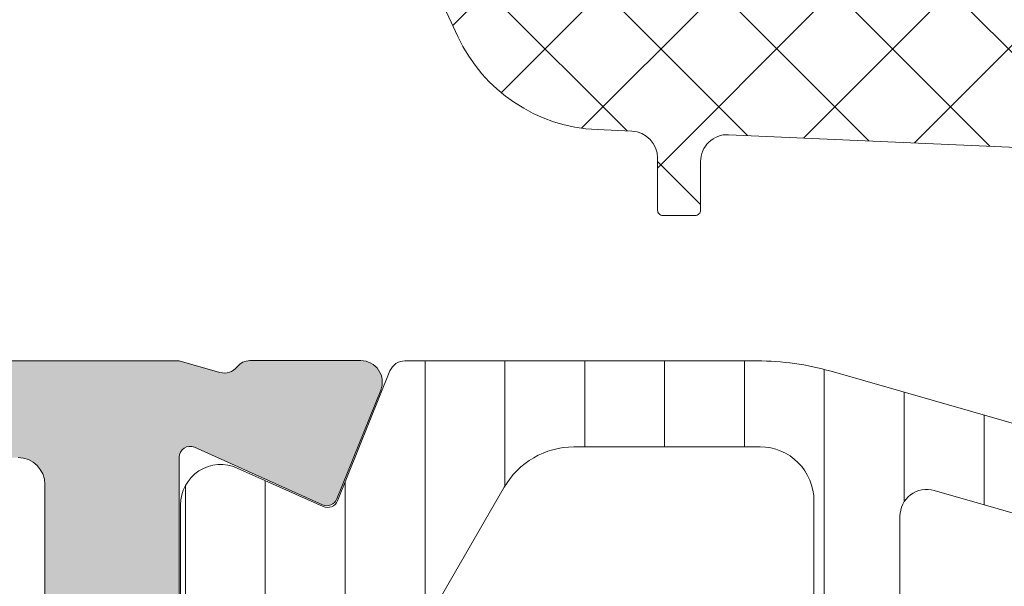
# Model space of a CAD drawing. Header units: millimetres. Extents: x 144573 to 336993, y 74252 to 247042.
# Tile 737 of 1056: x 224733 to 224752, y 185816 to 185826. Entities that reach past the tile are written whole.
import ezdxf

# ---------------------------------------------------------------- set-up
doc = ezdxf.new("R2010")
doc.units = ezdxf.units.MM
doc.layers.add('FASÁDA DETAILNÍ', color=255, linetype='Continuous', lineweight=0)
doc.layers.add('NOVA', color=255, linetype='Continuous', lineweight=0)
pattern_1 = [(135, (0, 0), (-1.077630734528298, -1.077630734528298), []), (225, (0, 0), (1.077630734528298, -1.077630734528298), [])]

# ---------------------------------------------------------------- blocks, each defined once
blk = doc.blocks.new('A$C69D17D4D')
at = {"layer": 'FASÁDA DETAILNÍ'}
h = blk.add_hatch(color=256, dxfattribs=at)
edge = h.paths.add_edge_path(flags=16)
edge.add_ellipse((1561.518074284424, 12439.21063723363), major_axis=(-0.4999740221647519, 0), ratio=1, start_angle=-90.00297707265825, end_angle=0.00297707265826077)
edge.add_line((1561.01810026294, 12439.21061125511), (1561.01810026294, 12421.21061125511))
edge.add_ellipse((1561.518074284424, 12421.2105852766), major_axis=(-0.4999740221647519, 0), ratio=1, start_angle=-0.002977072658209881, end_angle=90.00297707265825)
edge.add_line((1561.51810026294, 12420.71061125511), (1574.01810026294, 12420.71061125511))
edge.add_ellipse((1574.018078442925, 12421.21063307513), major_axis=(-0.500021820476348, 0), ratio=1, start_angle=90.00250027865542, end_angle=179.9974997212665)
edge.add_line((1574.51810026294, 12421.21061125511), (1574.51810026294, 12433.81366225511))
edge.add_ellipse((1576.018099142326, 12433.81366337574), major_axis=(-1.499998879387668, 0), ratio=1, start_angle=-90.00004280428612, end_angle=4.2804259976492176e-05, ccw=False)
edge.add_line((1576.01810026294, 12435.31366225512), (1589.01808826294, 12435.31366225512))
edge.add_ellipse((1589.018088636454, 12435.81366188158), major_axis=(-0.4999996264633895, 0), ratio=1, start_angle=89.99995719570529, end_angle=180.0000428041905)
edge.add_line((1589.518088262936, 12435.81366225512), (1589.518088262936, 12439.21061125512))
edge.add_ellipse((1589.018088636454, 12439.21061162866), major_axis=(-0.49999962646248, 0), ratio=1, start_angle=179.9999571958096, end_angle=270.0000428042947)
edge.add_line((1589.018088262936, 12439.71061125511), (1561.518100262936, 12439.71061125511))
edge = h.paths.add_edge_path()
edge.add_line((1560.318088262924, 12468.51060625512), (1563.318088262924, 12468.51060625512))
edge.add_line((1563.318088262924, 12468.51060625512), (1563.318088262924, 12466.51060625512))
edge.add_arc((1562.81811424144, 12466.5105802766), 0.4999740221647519, -90.00297707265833, 0.0029770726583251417, ccw=False)
edge.add_line((1562.818088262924, 12466.01060625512), (1562.318088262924, 12466.01060625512))
edge.add_line((1562.318088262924, 12466.01060625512), (1562.318088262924, 12467.01060625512))
edge.add_line((1562.318088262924, 12467.01060625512), (1561.318088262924, 12467.01060625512))
edge.add_arc((1561.318152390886, 12466.01054212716), 1.000064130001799, 90.0036740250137, 179.9963259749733)
edge.add_line((1560.318088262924, 12466.01060625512), (1560.318088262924, 12462.01060625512))
edge.add_arc((1561.318118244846, 12462.01063623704), 1.000029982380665, 180.0017177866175, 269.9982822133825)
edge.add_line((1561.318088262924, 12461.01060625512), (1562.318088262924, 12461.01060625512))
edge.add_line((1562.318088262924, 12461.01060625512), (1562.318088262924, 12462.01060625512))
edge.add_line((1562.318088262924, 12462.01060625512), (1562.818088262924, 12462.01060625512))
edge.add_arc((1562.818082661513, 12461.51060065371), 0.5000056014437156, 0.0006418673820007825, 89.9993581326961, ccw=False)
edge.add_line((1563.318088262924, 12461.51060625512), (1563.318088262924, 12458.71060325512))
edge.add_arc((1562.818088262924, 12458.71060325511), 0.5, -180, 0, ccw=False)
edge.add_line((1562.318088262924, 12458.71060325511), (1562.318088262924, 12459.01060625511))
edge.add_arc((1561.818077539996, 12459.01059553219), 0.5000107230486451, 0.001228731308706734, 89.99877126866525)
edge.add_line((1561.818088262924, 12459.51060625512), (1561.318088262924, 12459.51060625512))
edge.add_arc((1561.318156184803, 12459.01053833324), 0.5000679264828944, 90.00778221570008, 179.9922177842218)
edge.add_line((1560.818088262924, 12459.01060625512), (1560.818088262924, 12447.71061125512))
edge.add_arc((1561.318110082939, 12447.71063307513), 0.5000218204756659, 180.0025002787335, 269.9974997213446)
edge.add_line((1561.318088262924, 12447.21061125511), (1561.818088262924, 12447.21061125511))
edge.add_arc((1561.818150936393, 12447.71054858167), 0.4999373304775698, 269.9928172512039, 360.007182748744)
edge.add_line((1562.318088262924, 12447.71061125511), (1562.318088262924, 12448.01061425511))
edge.add_arc((1562.81815106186, 12448.01055145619), 0.500062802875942, 90.0071953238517, 179.9928046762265, ccw=False)
edge.add_line((1562.818088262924, 12448.51061425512), (1567.318088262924, 12448.51061425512))
edge.add_arc((1567.318082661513, 12448.01060865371), 0.5000056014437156, 0.0006418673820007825, 89.9993581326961, ccw=False)
edge.add_line((1567.818088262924, 12448.01061425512), (1567.818088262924, 12447.21061125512))
edge.add_arc((1567.31811424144, 12447.2105852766), 0.4999740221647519, -90.00297707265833, 0.0029770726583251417, ccw=False)
edge.add_line((1567.318088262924, 12446.71061125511), (1565.318088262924, 12446.71061125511))
edge.add_arc((1565.318156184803, 12446.21054333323), 0.5000679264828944, 90.00778221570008, 179.9922177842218)
edge.add_line((1564.818088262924, 12446.21061125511), (1564.818088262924, 12445.71061125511))
edge.add_arc((1564.318150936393, 12445.71054858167), 0.499937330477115, -90.0071827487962, 0.007182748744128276, ccw=False)
edge.add_line((1564.318088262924, 12445.21061125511), (1561.318088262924, 12445.21061125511))
edge.add_arc((1561.318143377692, 12444.71055614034), 0.5000551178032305, 90.00631499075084, 179.993685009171)
edge.add_line((1560.818088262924, 12444.71061125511), (1560.818088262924, 12443.01061425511))
edge.add_arc((1562.318056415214, 12443.01058240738), 1.499968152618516, 179.9987834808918, 270.0012165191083)
edge.add_line((1562.318088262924, 12441.51061425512), (1588.318088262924, 12441.51061425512))
edge.add_arc((1588.318109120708, 12442.01059339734), 0.4999791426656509, 269.9976097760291, 360.002390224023)
edge.add_line((1588.818088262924, 12442.01061425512), (1588.818088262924, 12446.21061125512))
edge.add_arc((1588.318082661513, 12446.2106056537), 0.5000056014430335, 0.000641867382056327, 89.99935813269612)
edge.add_line((1588.318088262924, 12446.71061125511), (1586.318088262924, 12446.71061125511))
edge.add_arc((1586.318110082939, 12447.21063307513), 0.500021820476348, 180.0025002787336, 269.9974997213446, ccw=False)
edge.add_line((1585.818088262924, 12447.21061125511), (1585.818088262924, 12448.01061425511))
edge.add_arc((1586.31814081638, 12448.01056170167), 0.5000525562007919, 90.006021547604, 179.9939784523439, ccw=False)
edge.add_line((1586.318088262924, 12448.51061425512), (1591.318089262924, 12448.51061425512))
edge.add_line((1591.318089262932, 12448.51061425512), (1592.075978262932, 12448.29329325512))
edge.add_arc((1592.158669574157, 12448.58167166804), 0.2999999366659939, 253.9999757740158, 322.0951853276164)
edge.add_arc((1592.632089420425, 12448.21306111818), 0.3000001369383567, 90.0000300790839, 142.0952819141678, ccw=False)
edge.add_line((1592.632089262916, 12448.5130612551), (1594.696236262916, 12448.5130592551))
edge.add_arc((1594.696236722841, 12448.11305986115), 0.3999993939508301, -21.973769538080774, 90.00006587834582, ccw=False)
edge.add_line((1595.067178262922, 12447.96338725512), (1594.250817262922, 12445.94015825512))
edge.add_arc((1594.065347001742, 12446.01499487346), 0.1999993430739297, 245.85890762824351, 338.0260921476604, ccw=False)
edge.add_line((1593.983550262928, 12445.8324872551), (1591.599865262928, 12446.9008072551))
edge.add_arc((1591.518068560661, 12446.71829914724), 0.1999997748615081, 65.8589745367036, 180.819900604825)
edge.add_line((1591.318089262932, 12446.7154372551), (1591.318088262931, 12435.4113572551))
edge.add_arc((1591.50950276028, 12435.40292553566), 0.1916001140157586, 177.4777781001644, 271.0444500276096)
edge.add_line((1591.512995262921, 12435.21135725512), (1591.933579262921, 12435.21135725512))
edge.add_line((1591.933579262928, 12435.21135725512), (1594.399191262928, 12436.64309225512))
edge.add_arc((1594.550002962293, 12436.38375526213), 0.2999997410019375, 15.999971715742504, 120.1791961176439, ccw=False)
edge.add_line((1594.838381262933, 12436.4664462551), (1595.266252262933, 12434.9742852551))
edge.add_line((1595.266252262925, 12434.9742852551), (1595.764664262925, 12434.1110102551))
edge.add_arc((1595.418254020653, 12433.91101030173), 0.4000000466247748, -89.99996529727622, 29.99998843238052, ccw=False)
edge.add_line((1595.418254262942, 12433.51101025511), (1591.310323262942, 12433.51135725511))
edge.add_line((1591.310323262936, 12433.51135725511), (1576.818266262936, 12433.51366225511))
edge.add_arc((1576.818088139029, 12433.01366241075), 0.4999998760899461, 89.97958849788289, 180.0000178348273)
edge.add_line((1576.318088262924, 12433.01366225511), (1576.318088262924, 12427.61062025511))
edge.add_arc((1576.818087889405, 12427.61061988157), 0.49999962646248, 179.9999571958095, 270.0000428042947)
edge.add_line((1576.818088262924, 12427.11062025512), (1579.318088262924, 12427.11062025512))
edge.add_arc((1579.318088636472, 12426.61062062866), 0.4999996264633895, -4.280419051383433e-05, 90.00004280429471, ccw=False)
edge.add_line((1579.818088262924, 12426.61062025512), (1579.818088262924, 12425.31061725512))
edge.add_arc((1579.318109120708, 12425.31059639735), 0.4999791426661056, -90.0023902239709, 0.0023902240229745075, ccw=False)
edge.add_line((1579.318088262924, 12424.81061725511), (1578.818088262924, 12424.81061725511))
edge.add_line((1578.818088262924, 12424.81061725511), (1578.818088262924, 12425.81061725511))
edge.add_line((1578.818088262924, 12425.81061725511), (1577.318088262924, 12425.81061725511))
edge.add_arc((1577.318119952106, 12424.81058556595), 1.000031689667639, 90.00181559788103, 179.9981844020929)
edge.add_line((1576.318088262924, 12424.81061725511), (1576.318088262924, 12420.81061725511))
edge.add_arc((1577.318157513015, 12420.8106865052), 1.00006925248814, 180.0039674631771, 269.9960325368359)
edge.add_line((1577.318088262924, 12419.81061725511), (1578.818088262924, 12419.81061725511))
edge.add_line((1578.818088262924, 12419.81061725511), (1578.818088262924, 12420.81061725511))
edge.add_line((1578.818088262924, 12420.81061725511), (1579.318088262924, 12420.81061725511))
edge.add_arc((1579.31811424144, 12420.31064323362), 0.4999740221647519, -0.0029770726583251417, 90.00297707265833, ccw=False)
edge.add_line((1579.818088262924, 12420.31061725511), (1579.818088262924, 12419.0106142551))
edge.add_arc((1579.318082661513, 12419.01061985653), 0.5000056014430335, 270.0006418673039, 359.99935813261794, ccw=False)
edge.add_line((1579.318088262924, 12418.51061425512), (1560.318088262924, 12418.51061425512))
edge.add_arc((1560.318058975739, 12420.01058496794), 1.49997071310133, 179.9988812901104, 270.0011187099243, ccw=False)
edge.add_line((1558.818088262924, 12420.01061425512), (1558.818088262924, 12467.01060625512))
edge.add_arc((1560.318148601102, 12467.01054591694), 1.500060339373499, 90.00230465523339, 179.997695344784, ccw=False)
h = blk.add_hatch(dxfattribs=at)
h.set_pattern_fill('ANSI37', color=256, scale=0.48, angle=90, style=0)
h.set_pattern_definition(pattern_1)
edge = h.paths.add_edge_path(flags=16)
edge.add_line((1622.219337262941, 12464.1748802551), (1622.119593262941, 12465.5677342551))
edge.add_arc((1622.718060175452, 12465.61059174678), 0.5999995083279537, 89.99999164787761, 184.0960805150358, ccw=False)
edge.add_arc((1622.718060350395, 12465.61059174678), 0.5999995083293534, -4.096080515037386, 90.00000835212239, ccw=False)
edge.add_line((1623.316527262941, 12465.56773425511), (1623.216783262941, 12464.17488025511))
edge.add_arc((1622.718060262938, 12464.21059473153), 0.5000001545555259, 184.096064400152, 355.90393559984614, ccw=False)
edge = h.paths.add_edge_path(flags=16)
edge.add_arc((1624.318056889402, 12461.01058662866), 0.49999962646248, 89.99995719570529, 180.0000428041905, ccw=False)
edge.add_line((1624.318057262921, 12461.51058625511), (1627.911742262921, 12461.51058625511))
edge.add_arc((1627.911742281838, 12461.01058592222), 0.5000003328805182, -23.218026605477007, 90.00000216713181, ccw=False)
edge.add_line((1628.371248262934, 12460.81347025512), (1625.655370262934, 12454.48236825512))
edge.add_arc((1625.195864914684, 12454.67948417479), 0.4999998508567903, 267.49988936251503, 336.78191820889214, ccw=False)
edge.add_line((1625.174054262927, 12454.1799602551), (1624.296247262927, 12454.21828625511))
edge.add_arc((1624.318056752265, 12454.71780986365), 0.4999994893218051, 179.9999551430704, 267.50002088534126, ccw=False)
edge.add_line((1623.818057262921, 12454.71781025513), (1623.818057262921, 12461.01058625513))
edge = h.paths.add_edge_path(flags=16)
edge.add_line((1598.764138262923, 12455.60242425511), (1594.615468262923, 12464.49927725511))
edge.add_arc((1595.068622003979, 12464.71058639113), 0.4999998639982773, 89.9999703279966, 205.0000079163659, ccw=False)
edge.add_line((1595.068622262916, 12465.21058625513), (1604.418057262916, 12465.21058625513))
edge.add_arc((1604.418057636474, 12464.71058662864), 0.4999996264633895, -4.280419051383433e-05, 90.00004280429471, ccw=False)
edge.add_line((1604.918057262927, 12464.71058625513), (1604.918057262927, 12455.58666325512))
edge.add_arc((1604.418057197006, 12455.58666342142), 0.5000000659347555, 267.4999727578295, 359.9999809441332, ccw=False)
edge.add_line((1604.396247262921, 12455.08713925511), (1599.195483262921, 12455.3142092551))
edge.add_arc((1599.217292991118, 12455.81373466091), 0.5000012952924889, 205.0000919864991, 267.5000025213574, ccw=False)
edge = h.paths.add_edge_path(flags=16)
edge.add_arc((1607.618056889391, 12464.71058662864), 0.49999962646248, 89.99995719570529, 180.0000428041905, ccw=False)
edge.add_line((1607.618057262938, 12465.21058625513), (1614.818057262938, 12465.21058625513))
edge.add_arc((1614.818057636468, 12464.71058662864), 0.4999996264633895, -4.280419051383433e-05, 90.00004280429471, ccw=False)
edge.add_line((1615.318057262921, 12464.71058625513), (1615.318057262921, 12463.51058625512))
edge.add_arc((1617.318055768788, 12463.51058476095), 1.999998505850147, 179.9999571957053, 270.0000428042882)
edge.add_line((1617.318057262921, 12461.51058625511), (1621.118057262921, 12461.51058625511))
edge.add_arc((1621.118057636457, 12461.01058662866), 0.4999996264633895, -4.280419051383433e-05, 90.00004280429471, ccw=False)
edge.add_line((1621.618057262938, 12461.01058625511), (1621.618057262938, 12454.85752525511))
edge.add_arc((1621.118057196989, 12454.85752542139), 0.5000000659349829, 267.4999727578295, 359.9999809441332, ccw=False)
edge.add_line((1621.096247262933, 12454.35800125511), (1615.596247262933, 12454.59813625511))
edge.add_arc((1615.618056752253, 12455.09765986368), 0.499999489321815, 179.9999551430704, 267.5000208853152, ccw=False)
edge.add_line((1615.118057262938, 12455.09766025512), (1615.118057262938, 12460.41058625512))
edge.add_arc((1614.018057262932, 12460.41058625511), 1.099999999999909, 0, 180)
edge.add_line((1612.918057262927, 12460.41058625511), (1612.918057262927, 12455.23737525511))
edge.add_arc((1612.418057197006, 12455.23737542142), 0.500000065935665, 267.49997275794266, 359.9999809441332, ccw=False)
edge.add_line((1612.396247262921, 12454.73785125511), (1607.596247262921, 12454.94742425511))
edge.add_arc((1607.618056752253, 12455.44694786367), 0.4999994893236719, 179.9999551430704, 267.5000208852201, ccw=False)
edge.add_line((1607.118057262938, 12455.44694825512), (1607.118057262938, 12464.71058625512))
edge = h.paths.add_edge_path()
edge.add_line((1592.405004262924, 12463.32412925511), (1596.502853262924, 12454.53626325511))
edge.add_ellipse((1599.221778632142, 12455.80412074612), major_axis=(-3.000002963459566, 0), ratio=1, start_angle=25.00003062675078, end_angle=87.49994116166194)
edge.add_line((1599.090917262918, 12452.80697325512), (1599.739867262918, 12452.77863925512))
edge.add_ellipse((1599.7180577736, 12452.27911564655), major_axis=(-0.4999994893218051, 0), ratio=1, start_angle=179.9999551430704, end_angle=267.50002088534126, ccw=False)
edge.add_line((1600.218057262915, 12452.27911525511), (1600.218057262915, 12451.31058625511))
edge.add_ellipse((1600.318057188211, 12451.31058618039), major_axis=(-0.09999992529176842, 0), ratio=1, start_angle=-4.28043988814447e-05, end_angle=90.00004280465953)
edge.add_line((1600.318057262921, 12451.21058625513), (1600.918057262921, 12451.21058625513))
edge.add_ellipse((1600.918057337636, 12451.31058618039), major_axis=(-0.09999992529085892, 0), ratio=1, start_angle=89.99995719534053, end_angle=180.000042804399)
edge.add_line((1601.018057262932, 12451.3105862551), (1601.018057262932, 12452.2136242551))
edge.add_ellipse((1601.518057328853, 12452.21362408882), major_axis=(-0.500000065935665, 0), ratio=1, start_angle=267.49997275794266, end_angle=359.99998094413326, ccw=False)
edge.add_line((1601.539867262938, 12452.7131482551), (1610.440161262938, 12452.3193102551))
edge.add_ellipse((1610.418057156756, 12451.81979897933), major_axis=(-0.5000001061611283, 0), ratio=1, start_angle=179.9999170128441, end_angle=267.46623077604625, ccw=False)
edge.add_line((1610.918057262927, 12451.81979825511), (1610.918057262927, 12451.21058625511))
edge.add_ellipse((1611.018057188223, 12451.21058618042), major_axis=(-0.09999992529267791, 0), ratio=1, start_angle=-4.28043988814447e-05, end_angle=90.00004280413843)
edge.add_line((1611.018057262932, 12451.11058625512), (1611.618057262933, 12451.11058625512))
edge.add_ellipse((1611.618057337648, 12451.21058618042), major_axis=(-0.09999992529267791, 0), ratio=1, start_angle=89.99995719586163, end_angle=180.000042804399)
edge.add_line((1611.718057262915, 12451.21058625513), (1611.718057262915, 12451.74014825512))
edge.add_ellipse((1612.218057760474, 12451.74014856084), major_axis=(-0.500000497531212, 0), ratio=1, start_angle=-92.53369799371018, end_angle=3.503449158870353e-05, ccw=False)
edge.add_line((1612.240161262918, 12452.23966025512), (1623.780386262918, 12451.72900425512))
edge.add_ellipse((1623.758576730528, 12451.22947965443), major_axis=(-0.5000004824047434, 0), ratio=1, start_angle=176.7829426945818, end_angle=267.50002091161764, ccw=False)
edge.add_line((1624.25778926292, 12451.20142025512), (1623.96922626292, 12446.06767725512))
edge.add_ellipse((1623.558808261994, 12446.18323267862), major_axis=(-0.4263754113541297, 0), ratio=1, start_angle=20.75897237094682, end_angle=164.275145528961, ccw=False)
edge.add_line((1623.160113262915, 12446.03210925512), (1623.161353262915, 12446.26471225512))
edge.add_line((1623.161353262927, 12446.26471225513), (1623.459491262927, 12448.14729125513))
edge.add_line((1623.45949126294, 12448.14729125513), (1623.05906526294, 12450.99657625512))
edge.add_ellipse((1622.761984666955, 12450.95482565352), major_axis=(-0.2999999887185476, 0), ratio=1, start_angle=187.9997440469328, end_angle=304.5977463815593)
edge.add_ellipse((1624.295098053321, 12448.73225456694), major_axis=(-3.000047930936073, 0), ratio=1, start_angle=-55.40235871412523, end_angle=18.00842458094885)
edge.add_line((1621.442019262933, 12447.8047692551), (1622.075595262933, 12445.5498782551))
edge.add_ellipse((1622.850807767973, 12445.7108077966), major_axis=(-0.7917403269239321, 0), ratio=1, start_angle=11.72768979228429, end_angle=83.20165374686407)
edge.add_line((1622.757085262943, 12444.92463425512), (1623.815295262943, 12444.92341325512))
edge.add_ellipse((1623.686171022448, 12446.10249948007), major_axis=(-1.186135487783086, 0), ratio=1, start_angle=96.24967815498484, end_angle=161.3444235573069)
edge.add_line((1624.809985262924, 12445.72308025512), (1625.904318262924, 12448.96442025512))
edge.add_line((1625.904318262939, 12448.96442025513), (1628.794096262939, 12457.01421525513))
edge.add_line((1628.794096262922, 12457.01421525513), (1633.126905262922, 12466.91209225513))
edge.add_ellipse((1632.667896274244, 12467.11036232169), major_axis=(-0.5000002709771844, 0), ratio=1, start_angle=156.6379505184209, end_angle=269.9334236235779)
edge.add_line((1632.668477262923, 12467.6103622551), (1632.121776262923, 12467.6109972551))
edge.add_ellipse((1632.121195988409, 12467.11099715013), major_axis=(-0.5000004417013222, 0), ratio=1, start_angle=269.9335054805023, end_angle=336.0791754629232)
edge.add_line((1631.664142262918, 12467.31373425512), (1630.262386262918, 12464.10973125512))
edge.add_ellipse((1629.346245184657, 12464.5105855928), major_axis=(-0.9999993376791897, 0), ratio=1, start_angle=89.99994718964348, end_angle=156.3683852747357, ccw=False)
edge.add_line((1629.346244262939, 12463.51058625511), (1624.118302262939, 12463.51058625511))
edge.add_line((1624.118302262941, 12463.51058625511), (1624.118293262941, 12465.31006525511))
edge.add_line((1624.118293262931, 12465.31006525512), (1624.633094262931, 12465.44800725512))
edge.add_ellipse((1624.518329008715, 12465.7251612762), major_axis=(-0.2999756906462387, 0), ratio=1, start_angle=112.4937002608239, end_angle=202.503566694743)
edge.add_line((1624.795463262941, 12465.83997425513), (1623.946296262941, 12467.11010125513))
edge.add_ellipse((1623.080432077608, 12466.61038048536), major_axis=(-0.9997207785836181, 0), ratio=1, start_angle=209.9907606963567, end_angle=270.0076118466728)
edge.add_line((1623.080299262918, 12467.61010125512), (1622.355938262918, 12467.61007025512))
edge.add_ellipse((1622.356146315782, 12466.61033242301), major_axis=(-0.9997378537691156, 0), ratio=1, start_angle=270.0119236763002, end_angle=330.0086750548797)
edge.add_line((1621.490272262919, 12467.11007025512), (1620.64110526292, 12465.83997425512))
edge.add_ellipse((1620.918252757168, 12465.72516236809), major_axis=(-0.2999875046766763, 0), ratio=1, start_angle=-22.50240617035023, end_angle=67.50139619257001)
edge.add_line((1620.803459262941, 12465.44800725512), (1621.318275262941, 12465.31003525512))
edge.add_line((1621.318275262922, 12465.31003525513), (1621.318283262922, 12463.51058625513))
edge.add_line((1621.318283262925, 12463.51058625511), (1618.118056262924, 12463.51058625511))
edge.add_ellipse((1618.118056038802, 12463.810586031), major_axis=(-0.2999997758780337, 0), ratio=1, start_angle=-4.280405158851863e-05, end_angle=90.0000428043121, ccw=False)
edge.add_line((1617.818056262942, 12463.8105862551), (1617.818056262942, 12467.1105822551))
edge.add_ellipse((1617.318056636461, 12467.11058262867), major_axis=(-0.49999962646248, 0), ratio=1, start_angle=179.9999571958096, end_angle=270.0000428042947)
edge.add_line((1617.318056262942, 12467.61058225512), (1590.420434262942, 12467.61058225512))
edge.add_line((1590.420434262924, 12467.61058225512), (1589.525316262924, 12466.06019025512))
edge.add_ellipse((1589.958328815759, 12465.81019016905), major_axis=(-0.4999999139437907, 0), ratio=1, start_angle=-30.00001708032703, end_angle=89.99993664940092)
edge.add_line((1589.958328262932, 12465.31019025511), (1589.958328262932, 12463.61281925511))
edge.add_line((1589.958328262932, 12463.61281925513), (1591.951850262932, 12463.61281925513))
edge.add_ellipse((1591.951850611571, 12463.11281899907), major_axis=(-0.500000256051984, 0), ratio=1, start_angle=205.0001285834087, end_angle=270.0000399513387, ccw=False)
h = blk.add_hatch(dxfattribs=at)
h.set_pattern_fill('ANSI37', color=256, scale=0.48, angle=90, style=0)
h.set_pattern_definition(pattern_1)
edge = h.paths.add_edge_path(flags=16)
edge.add_line((1622.219337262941, 12464.17488007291), (1622.119593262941, 12465.56773407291))
edge.add_arc((1622.718060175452, 12465.61059156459), 0.5999995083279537, 89.99999164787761, 184.0960805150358, ccw=False)
edge.add_arc((1622.718060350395, 12465.61059156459), 0.5999995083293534, -4.096080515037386, 90.00000835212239, ccw=False)
edge.add_line((1623.316527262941, 12465.56773407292), (1623.216783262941, 12464.17488007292))
edge.add_arc((1622.718060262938, 12464.21059454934), 0.5000001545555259, 184.096064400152, 355.90393559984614, ccw=False)
edge = h.paths.add_edge_path(flags=16)
edge.add_arc((1624.318056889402, 12461.01058644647), 0.49999962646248, 89.99995719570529, 180.0000428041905, ccw=False)
edge.add_line((1624.318057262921, 12461.51058607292), (1627.911742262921, 12461.51058607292))
edge.add_arc((1627.911742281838, 12461.01058574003), 0.5000003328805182, -23.218026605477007, 90.00000216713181, ccw=False)
edge.add_line((1628.371248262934, 12460.81347007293), (1625.655370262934, 12454.48236807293))
edge.add_arc((1625.195864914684, 12454.6794839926), 0.4999998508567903, 267.49988936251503, 336.78191820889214, ccw=False)
edge.add_line((1625.174054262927, 12454.17996007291), (1624.296247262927, 12454.21828607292))
edge.add_arc((1624.318056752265, 12454.71780968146), 0.4999994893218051, 179.9999551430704, 267.50002088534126, ccw=False)
edge.add_line((1623.818057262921, 12454.71781007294), (1623.818057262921, 12461.01058607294))
edge = h.paths.add_edge_path(flags=16)
edge.add_line((1598.764138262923, 12455.60242407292), (1594.615468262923, 12464.49927707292))
edge.add_arc((1595.068622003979, 12464.71058620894), 0.4999998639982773, 89.9999703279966, 205.0000079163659, ccw=False)
edge.add_line((1595.068622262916, 12465.21058607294), (1604.418057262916, 12465.21058607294))
edge.add_arc((1604.418057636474, 12464.71058644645), 0.4999996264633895, -4.280419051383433e-05, 90.00004280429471, ccw=False)
edge.add_line((1604.918057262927, 12464.71058607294), (1604.918057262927, 12455.58666307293))
edge.add_arc((1604.418057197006, 12455.58666323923), 0.5000000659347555, 267.4999727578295, 359.9999809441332, ccw=False)
edge.add_line((1604.396247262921, 12455.08713907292), (1599.195483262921, 12455.31420907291))
edge.add_arc((1599.217292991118, 12455.81373447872), 0.5000012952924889, 205.0000919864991, 267.5000025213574, ccw=False)
edge = h.paths.add_edge_path(flags=16)
edge.add_arc((1607.618056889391, 12464.71058644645), 0.49999962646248, 89.99995719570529, 180.0000428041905, ccw=False)
edge.add_line((1607.618057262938, 12465.21058607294), (1614.818057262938, 12465.21058607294))
edge.add_arc((1614.818057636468, 12464.71058644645), 0.4999996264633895, -4.280419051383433e-05, 90.00004280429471, ccw=False)
edge.add_line((1615.318057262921, 12464.71058607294), (1615.318057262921, 12463.51058607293))
edge.add_arc((1617.318055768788, 12463.51058457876), 1.999998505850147, 179.9999571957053, 270.0000428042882)
edge.add_line((1617.318057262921, 12461.51058607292), (1621.118057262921, 12461.51058607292))
edge.add_arc((1621.118057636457, 12461.01058644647), 0.4999996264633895, -4.280419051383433e-05, 90.00004280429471, ccw=False)
edge.add_line((1621.618057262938, 12461.01058607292), (1621.618057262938, 12454.85752507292))
edge.add_arc((1621.118057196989, 12454.8575252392), 0.5000000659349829, 267.4999727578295, 359.9999809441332, ccw=False)
edge.add_line((1621.096247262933, 12454.35800107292), (1615.596247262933, 12454.59813607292))
edge.add_arc((1615.618056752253, 12455.09765968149), 0.499999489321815, 179.9999551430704, 267.5000208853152, ccw=False)
edge.add_line((1615.118057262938, 12455.09766007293), (1615.118057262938, 12460.41058607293))
edge.add_arc((1614.018057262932, 12460.41058607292), 1.099999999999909, 0, 180)
edge.add_line((1612.918057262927, 12460.41058607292), (1612.918057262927, 12455.23737507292))
edge.add_arc((1612.418057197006, 12455.23737523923), 0.500000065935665, 267.49997275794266, 359.9999809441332, ccw=False)
edge.add_line((1612.396247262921, 12454.73785107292), (1607.596247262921, 12454.94742407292))
edge.add_arc((1607.618056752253, 12455.44694768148), 0.4999994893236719, 179.9999551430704, 267.5000208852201, ccw=False)
edge.add_line((1607.118057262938, 12455.44694807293), (1607.118057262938, 12464.71058607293))
edge = h.paths.add_edge_path()
edge.add_line((1592.405004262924, 12463.32412907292), (1596.502853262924, 12454.53626307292))
edge.add_ellipse((1599.221778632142, 12455.80412056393), major_axis=(-3.000002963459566, 0), ratio=1, start_angle=25.00003062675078, end_angle=87.49994116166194)
edge.add_line((1599.090917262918, 12452.80697307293), (1599.739867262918, 12452.77863907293))
edge.add_ellipse((1599.7180577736, 12452.27911546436), major_axis=(-0.4999994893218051, 0), ratio=1, start_angle=179.9999551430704, end_angle=267.50002088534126, ccw=False)
edge.add_line((1600.218057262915, 12452.27911507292), (1600.218057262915, 12451.31058607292))
edge.add_ellipse((1600.318057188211, 12451.3105859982), major_axis=(-0.09999992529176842, 0), ratio=1, start_angle=-4.28043988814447e-05, end_angle=90.00004280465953)
edge.add_line((1600.318057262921, 12451.21058607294), (1600.918057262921, 12451.21058607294))
edge.add_ellipse((1600.918057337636, 12451.3105859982), major_axis=(-0.09999992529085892, 0), ratio=1, start_angle=89.99995719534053, end_angle=180.000042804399)
edge.add_line((1601.018057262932, 12451.31058607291), (1601.018057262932, 12452.21362407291))
edge.add_ellipse((1601.518057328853, 12452.21362390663), major_axis=(-0.500000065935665, 0), ratio=1, start_angle=267.49997275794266, end_angle=359.99998094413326, ccw=False)
edge.add_line((1601.539867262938, 12452.71314807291), (1610.440161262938, 12452.31931007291))
edge.add_ellipse((1610.418057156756, 12451.81979879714), major_axis=(-0.5000001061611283, 0), ratio=1, start_angle=179.9999170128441, end_angle=267.46623077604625, ccw=False)
edge.add_line((1610.918057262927, 12451.81979807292), (1610.918057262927, 12451.21058607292))
edge.add_ellipse((1611.018057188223, 12451.21058599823), major_axis=(-0.09999992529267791, 0), ratio=1, start_angle=-4.28043988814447e-05, end_angle=90.00004280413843)
edge.add_line((1611.018057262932, 12451.11058607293), (1611.618057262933, 12451.11058607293))
edge.add_ellipse((1611.618057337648, 12451.21058599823), major_axis=(-0.09999992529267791, 0), ratio=1, start_angle=89.99995719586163, end_angle=180.000042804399)
edge.add_line((1611.718057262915, 12451.21058607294), (1611.718057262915, 12451.74014807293))
edge.add_ellipse((1612.218057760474, 12451.74014837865), major_axis=(-0.500000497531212, 0), ratio=1, start_angle=-92.53369799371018, end_angle=3.503449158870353e-05, ccw=False)
edge.add_line((1612.240161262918, 12452.23966007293), (1623.780386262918, 12451.72900407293))
edge.add_ellipse((1623.758576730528, 12451.22947947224), major_axis=(-0.5000004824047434, 0), ratio=1, start_angle=176.7829426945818, end_angle=267.50002091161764, ccw=False)
edge.add_line((1624.25778926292, 12451.20142007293), (1623.96922626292, 12446.06767707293))
edge.add_ellipse((1623.558808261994, 12446.18323249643), major_axis=(-0.4263754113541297, 0), ratio=1, start_angle=20.75897237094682, end_angle=164.275145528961, ccw=False)
edge.add_line((1623.160113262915, 12446.03210907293), (1623.161353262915, 12446.26471207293))
edge.add_line((1623.161353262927, 12446.26471207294), (1623.459491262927, 12448.14729107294))
edge.add_line((1623.45949126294, 12448.14729107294), (1623.05906526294, 12450.99657607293))
edge.add_ellipse((1622.761984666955, 12450.95482547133), major_axis=(-0.2999999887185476, 0), ratio=1, start_angle=187.9997440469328, end_angle=304.5977463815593)
edge.add_ellipse((1624.295098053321, 12448.73225438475), major_axis=(-3.000047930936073, 0), ratio=1, start_angle=-55.40235871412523, end_angle=18.00842458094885)
edge.add_line((1621.442019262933, 12447.80476907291), (1622.075595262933, 12445.54987807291))
edge.add_ellipse((1622.850807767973, 12445.71080761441), major_axis=(-0.7917403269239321, 0), ratio=1, start_angle=11.72768979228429, end_angle=83.20165374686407)
edge.add_line((1622.757085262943, 12444.92463407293), (1623.815295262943, 12444.92341307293))
edge.add_ellipse((1623.686171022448, 12446.10249929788), major_axis=(-1.186135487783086, 0), ratio=1, start_angle=96.24967815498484, end_angle=161.3444235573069)
edge.add_line((1624.809985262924, 12445.72308007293), (1625.904318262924, 12448.96442007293))
edge.add_line((1625.904318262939, 12448.96442007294), (1628.794096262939, 12457.01421507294))
edge.add_line((1628.794096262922, 12457.01421507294), (1633.126905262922, 12466.91209207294))
edge.add_ellipse((1632.667896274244, 12467.1103621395), major_axis=(-0.5000002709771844, 0), ratio=1, start_angle=156.6379505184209, end_angle=269.9334236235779)
edge.add_line((1632.668477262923, 12467.61036207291), (1632.121776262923, 12467.61099707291))
edge.add_ellipse((1632.121195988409, 12467.11099696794), major_axis=(-0.5000004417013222, 0), ratio=1, start_angle=269.9335054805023, end_angle=336.0791754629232)
edge.add_line((1631.664142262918, 12467.31373407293), (1630.262386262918, 12464.10973107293))
edge.add_ellipse((1629.346245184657, 12464.51058541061), major_axis=(-0.9999993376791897, 0), ratio=1, start_angle=89.99994718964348, end_angle=156.3683852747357, ccw=False)
edge.add_line((1629.346244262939, 12463.51058607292), (1624.118302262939, 12463.51058607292))
edge.add_line((1624.118302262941, 12463.51058607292), (1624.118293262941, 12465.31006507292))
edge.add_line((1624.118293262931, 12465.31006507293), (1624.633094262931, 12465.44800707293))
edge.add_ellipse((1624.518329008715, 12465.72516109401), major_axis=(-0.2999756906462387, 0), ratio=1, start_angle=112.4937002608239, end_angle=202.503566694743)
edge.add_line((1624.795463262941, 12465.83997407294), (1623.946296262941, 12467.11010107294))
edge.add_ellipse((1623.080432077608, 12466.61038030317), major_axis=(-0.9997207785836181, 0), ratio=1, start_angle=209.9907606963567, end_angle=270.0076118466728)
edge.add_line((1623.080299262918, 12467.61010107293), (1622.355938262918, 12467.61007007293))
edge.add_ellipse((1622.356146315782, 12466.61033224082), major_axis=(-0.9997378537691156, 0), ratio=1, start_angle=270.0119236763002, end_angle=330.0086750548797)
edge.add_line((1621.490272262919, 12467.11007007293), (1620.64110526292, 12465.83997407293))
edge.add_ellipse((1620.918252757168, 12465.7251621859), major_axis=(-0.2999875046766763, 0), ratio=1, start_angle=-22.50240617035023, end_angle=67.50139619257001)
edge.add_line((1620.803459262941, 12465.44800707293), (1621.318275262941, 12465.31003507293))
edge.add_line((1621.318275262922, 12465.31003507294), (1621.318283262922, 12463.51058607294))
edge.add_line((1621.318283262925, 12463.51058607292), (1618.118056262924, 12463.51058607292))
edge.add_ellipse((1618.118056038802, 12463.81058584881), major_axis=(-0.2999997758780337, 0), ratio=1, start_angle=-4.280405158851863e-05, end_angle=90.0000428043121, ccw=False)
edge.add_line((1617.818056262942, 12463.81058607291), (1617.818056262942, 12467.11058207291))
edge.add_ellipse((1617.318056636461, 12467.11058244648), major_axis=(-0.49999962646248, 0), ratio=1, start_angle=179.9999571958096, end_angle=270.0000428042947)
edge.add_line((1617.318056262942, 12467.61058207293), (1590.420434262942, 12467.61058207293))
edge.add_line((1590.420434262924, 12467.61058207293), (1589.525316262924, 12466.06019007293))
edge.add_ellipse((1589.958328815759, 12465.81018998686), major_axis=(-0.4999999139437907, 0), ratio=1, start_angle=-30.00001708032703, end_angle=89.99993664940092)
edge.add_line((1589.958328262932, 12465.31019007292), (1589.958328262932, 12463.61281907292))
edge.add_line((1589.958328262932, 12463.61281907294), (1591.951850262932, 12463.61281907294))
edge.add_ellipse((1591.951850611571, 12463.11281881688), major_axis=(-0.500000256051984, 0), ratio=1, start_angle=205.0001285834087, end_angle=270.0000399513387, ccw=False)
h = blk.add_hatch(dxfattribs=at)
h.set_pattern_fill('ANSI31', color=256, scale=0.468, angle=45, style=0)
h.set_pattern_definition([(90, (0, 0), (-1.4859, 3.33066907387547e-16), [])])
edge = h.paths.add_edge_path(flags=16)
edge.add_line((1618.729582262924, 12435.85868625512), (1620.012944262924, 12438.08139625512))
edge.add_ellipse((1618.281219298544, 12439.08126863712), major_axis=(-1.999654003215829, 0), ratio=1, start_angle=149.9984985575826, end_angle=209.999954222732)
edge.add_line((1620.012971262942, 12440.08109425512), (1619.360843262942, 12441.21061225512))
edge.add_ellipse((1616.762763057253, 12439.7106091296), major_axis=(-3.000005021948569, 0), ratio=1, start_angle=210.0000135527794, end_angle=253.9999452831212)
edge.add_line((1617.589679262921, 12442.59439825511), (1613.918657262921, 12443.64704625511))
edge.add_ellipse((1613.780838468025, 12443.16641522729), major_axis=(-0.5000002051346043, 0), ratio=1, start_angle=-106.000007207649, end_angle=0.0007989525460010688)
edge.add_line((1613.28083826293, 12443.16640825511), (1613.28094826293, 12435.60865525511))
edge.add_ellipse((1613.780948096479, 12435.60866508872), major_axis=(-0.4999998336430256, 0), ratio=1, start_angle=0.001126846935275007, end_angle=90.0008212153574)
edge.add_line((1613.780955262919, 12435.1086652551), (1617.430604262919, 12435.1087212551))
edge.add_ellipse((1617.430564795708, 12436.60872050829), major_axis=(-1.49999925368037, 0), ratio=1, start_angle=90.00150753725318, end_angle=149.9984727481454)
edge = h.paths.add_edge_path(flags=16)
edge.add_line((1611.680946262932, 12435.60863725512), (1611.680819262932, 12443.91196725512))
edge.add_ellipse((1611.180818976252, 12443.91195899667), major_axis=(-0.5000002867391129, 0), ratio=1, start_angle=180.0009463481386, end_angle=254.0000560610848)
edge.add_line((1611.318637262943, 12444.3925902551), (1605.365875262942, 12446.0995172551))
edge.add_ellipse((1605.228056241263, 12445.61888652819), major_axis=(-0.4999999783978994, 0), ratio=1, start_angle=-106.0000416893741, end_angle=0.000948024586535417)
edge.add_line((1604.728056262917, 12445.6188782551), (1604.728226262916, 12435.6085242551))
edge.add_ellipse((1605.22822645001, 12435.60853644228), major_axis=(-0.5000001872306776, 0), ratio=1, start_angle=0.00139654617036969, end_angle=90.00089529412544)
edge.add_line((1605.228234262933, 12435.10853625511), (1611.180954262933, 12435.10862625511))
edge.add_ellipse((1611.180945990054, 12435.60862652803), major_axis=(-0.5000002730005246, 0), ratio=1, start_angle=90.00094800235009, end_angle=180.0012292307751)
edge = h.paths.add_edge_path(flags=16)
edge.add_line((1597.363922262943, 12446.1576732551), (1595.530033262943, 12442.98128325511))
edge.add_ellipse((1598.128113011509, 12441.48128339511), major_axis=(-3.000002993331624, 0), ratio=1, start_angle=-29.99996390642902, end_angle=30.00149175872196)
edge.add_line((1595.530073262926, 12439.98121425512), (1597.910568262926, 12435.85833125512))
edge.add_ellipse((1599.209586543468, 12436.60836691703), major_axis=(-1.500000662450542, 0), ratio=1, start_angle=30.00155831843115, end_angle=90.0015171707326)
edge.add_line((1599.20962626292, 12435.10836625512), (1602.62824026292, 12435.10845725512))
edge.add_ellipse((1602.628226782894, 12435.60845673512), major_axis=(-0.4999994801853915, 0), ratio=1, start_angle=90.00154469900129, end_angle=180.0014346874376)
edge.add_line((1603.128226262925, 12435.60846925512), (1603.128045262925, 12445.90778425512))
edge.add_ellipse((1602.128044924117, 12445.90776591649), major_axis=(-1.000000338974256, 0), ratio=1, start_angle=180.0010507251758, end_angle=270.001527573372)
edge.add_line((1602.128018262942, 12446.90776625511), (1598.662920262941, 12446.90767325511))
edge.add_ellipse((1598.662960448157, 12445.4076731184), major_axis=(-1.500000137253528, 0), ratio=1, start_angle=270.0015349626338, end_angle=329.9999969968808)
edge = h.paths.add_edge_path()
edge.add_line((1595.516116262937, 12448.50754125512), (1602.069179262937, 12448.50776325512))
edge.add_arc((1602.069346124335, 12443.5077655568), 4.999997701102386, 73.99997623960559, 90.00191209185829, ccw=False)
edge.add_line((1603.44753426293, 12448.31407125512), (1618.33395226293, 12444.04546025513))
edge.add_arc((1618.471770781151, 12444.52609060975), 0.4999994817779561, 254.0000020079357, 360.0000739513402)
edge.add_line((1618.971770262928, 12444.5260912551), (1618.971770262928, 12448.4094652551))
edge.add_arc((1619.971770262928, 12448.40948525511), 1.0000000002, 0.0011459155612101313, 180.0011459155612, ccw=False)
edge.add_line((1620.971770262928, 12448.40950525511), (1620.971958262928, 12443.71116925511))
edge.add_line((1620.971958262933, 12443.71116925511), (1621.128010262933, 12443.71116925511))
edge.add_arc((1621.128010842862, 12443.4111692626), 0.2999999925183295, 21.973845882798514, 90.00011075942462, ccw=False)
edge.add_line((1621.406217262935, 12443.52342425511), (1622.379404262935, 12441.11152225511))
edge.add_arc((1622.564875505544, 12441.18635885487), 0.2000002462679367, 201.9737977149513, 294.1409822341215)
edge.add_line((1622.646672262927, 12441.0038502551), (1624.245357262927, 12441.7203502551))
edge.add_arc((1624.552095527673, 12441.03594449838), 0.7499997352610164, -1.858486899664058e-05, 114.14105846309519, ccw=False)
edge.add_line((1625.302095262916, 12441.03594425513), (1625.302095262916, 12435.92839525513))
edge.add_arc((1624.702095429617, 12435.92839538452), 0.5999998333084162, 239.857075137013, 359.9999876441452, ccw=False)
edge.add_line((1624.400800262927, 12435.4095302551), (1622.228843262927, 12436.6707462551))
edge.add_arc((1622.078194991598, 12436.4113136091), 0.3000003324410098, 59.85696930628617, 163.9999309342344)
edge.add_line((1621.789816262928, 12436.49400525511), (1621.355549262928, 12434.97953325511))
edge.add_line((1621.355549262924, 12434.9795332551), (1620.593001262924, 12433.6587612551))
edge.add_arc((1620.333194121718, 12433.80876199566), 0.2999999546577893, 267.5366952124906, 329.9998316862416, ccw=False)
edge.add_line((1620.320300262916, 12433.50903925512), (1596.330646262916, 12433.50903925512))
edge.add_arc((1596.310691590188, 12433.80837497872), 0.3000001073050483, 210.000147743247, 273.8138762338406, ccw=False)
edge.add_line((1596.050884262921, 12433.65837425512), (1595.288316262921, 12434.97918025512))
edge.add_line((1595.288316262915, 12434.97918025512), (1594.854049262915, 12436.49365125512))
edge.add_arc((1594.565670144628, 12436.41096010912), 0.3000005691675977, 15.99995676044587, 120.142918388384)
edge.add_line((1594.415022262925, 12436.6703932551), (1592.243066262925, 12435.4091772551))
edge.add_arc((1591.941770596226, 12435.92804267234), 0.6000003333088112, 180.0000398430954, 300.14295234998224, ccw=False)
edge.add_line((1591.341770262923, 12435.92804225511), (1591.341770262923, 12445.83164225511))
edge.add_arc((1592.091770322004, 12445.83164299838), 0.7500000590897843, 65.85897973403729, 180.0000567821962, ccw=False)
edge.add_line((1592.398508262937, 12446.51604925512), (1593.997193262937, 12445.79954925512))
edge.add_arc((1594.078990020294, 12445.98205785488), 0.2000002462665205, 245.8590177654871, 338.0262022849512)
edge.add_line((1594.264461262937, 12445.90722125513), (1595.237920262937, 12448.31979625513))
edge.add_arc((1595.516126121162, 12448.20754209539), 0.2999991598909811, 90.00188279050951, 158.0262614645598, ccw=False)
for points in [[(1588.818088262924, 12442.01061425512), (1588.818088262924, 12446.21061125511), (1588.818088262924, 12446.21061125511, 0.414207), (1588.318088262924, 12446.71061125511)], [(1586.318088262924, 12448.51061425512), (1591.318089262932, 12448.51061425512), (1592.075978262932, 12448.29329325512), (1592.075978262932, 12448.29329325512, 0.306185), (1592.395379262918, 12448.39736625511, -0.231306), (1592.632089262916, 12448.5130612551), (1594.696236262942, 12448.51305925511), (1594.696236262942, 12448.51305925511, -0.531563), (1595.067178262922, 12447.96338725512), (1594.250817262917, 12445.94015825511), (1594.250817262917, 12445.94015825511, -0.425336), (1593.983550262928, 12445.8324872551), (1591.599865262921, 12446.90080725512), (1591.599865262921, 12446.90080725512, 0.548397), (1591.318089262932, 12446.7154372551), (1591.318088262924, 12435.4113572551)], [(1591.341770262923, 12435.92804225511), (1591.341770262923, 12445.8316422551), (1591.341770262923, 12445.8316422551, -0.543753), (1592.398508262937, 12446.51604925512), (1593.997193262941, 12445.79954925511), (1593.997193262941, 12445.79954925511, 0.425336), (1594.264461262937, 12445.90722125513), (1595.237920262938, 12448.31979625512), (1595.237920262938, 12448.31979625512, -0.305847), (1595.516116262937, 12448.50754125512), (1595.516116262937, 12448.50754125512), (1602.069179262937, 12448.50776325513), (1602.069179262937, 12448.50776325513, -0.0699353), (1603.44753426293, 12448.31407125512), (1618.333952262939, 12444.04546025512)]]:
    blk.add_lwpolyline(points, format="xyb", dxfattribs=at)
at = {"layer": 'FASÁDA DETAILNÍ', "extrusion": (0, 0, -1)}
for points in [[(-1592.405004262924, 12463.32412925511), (-1596.502853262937, 12454.53626325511), (-1596.502853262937, 12454.53626325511, -0.279675), (-1599.090917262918, 12452.80697325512), (-1599.739867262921, 12452.77863925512), (-1599.739867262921, 12452.77863925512, 0.401491), (-1600.218057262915, 12452.27911525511), (-1600.218057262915, 12451.3105862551), (-1600.218057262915, 12451.3105862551, -0.414214), (-1600.318057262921, 12451.21058625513), (-1600.918057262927, 12451.21058625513), (-1600.918057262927, 12451.21058625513, -0.414214), (-1601.018057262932, 12451.3105862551), (-1601.018057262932, 12452.21362425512), (-1601.018057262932, 12452.21362425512, 0.427052), (-1601.539867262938, 12452.7131482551), (-1610.44016126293, 12452.31931025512)], [(-1592.405004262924, 12463.32412907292), (-1596.502853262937, 12454.53626307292), (-1596.502853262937, 12454.53626307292, -0.279675), (-1599.090917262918, 12452.80697307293), (-1599.739867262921, 12452.77863907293), (-1599.739867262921, 12452.77863907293, 0.401491), (-1600.218057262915, 12452.27911507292), (-1600.218057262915, 12451.31058607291), (-1600.218057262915, 12451.31058607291, -0.414214), (-1600.318057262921, 12451.21058607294), (-1600.918057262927, 12451.21058607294), (-1600.918057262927, 12451.21058607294, -0.414214), (-1601.018057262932, 12451.31058607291), (-1601.018057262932, 12452.21362407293), (-1601.018057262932, 12452.21362407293, 0.427052), (-1601.539867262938, 12452.71314807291), (-1610.44016126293, 12452.31931007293)]]:
    blk.add_lwpolyline(points, format="xyb", dxfattribs=at)
for points in [[(-1597.363922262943, 12446.1576732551), (-1595.530033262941, 12442.98128325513), (-1595.530033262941, 12442.98128325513, -0.267956), (-1595.530073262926, 12439.98121425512), (-1597.910568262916, 12435.85833125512), (-1597.910568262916, 12435.85833125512, -0.267949), (-1599.20962626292, 12435.10836625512), (-1602.628240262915, 12435.10845725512), (-1602.628240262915, 12435.10845725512, -0.414213), (-1603.128226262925, 12435.60846925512), (-1603.128045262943, 12445.90778425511), (-1603.128045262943, 12445.90778425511, -0.414216), (-1602.128018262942, 12446.90776625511), (-1598.662920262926, 12446.9076732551), (-1598.662920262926, 12446.9076732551, -0.267942), (-1597.363922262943, 12446.1576732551)], [(-1611.680946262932, 12435.60863725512), (-1611.680819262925, 12443.91196725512), (-1611.680819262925, 12443.91196725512, -0.334591), (-1611.318637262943, 12444.3925902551), (-1605.365875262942, 12446.09951725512), (-1605.365875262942, 12446.09951725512, -0.498587), (-1604.728056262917, 12445.6188782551), (-1604.728226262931, 12435.60852425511), (-1604.728226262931, 12435.60852425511, -0.414211), (-1605.228234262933, 12435.10853625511), (-1611.180954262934, 12435.10862625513), (-1611.180954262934, 12435.10862625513, -0.414215), (-1611.680946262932, 12435.60863725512)]]:
    blk.add_lwpolyline(points, format="xyb", close=True, dxfattribs=at)

msp = doc.modelspace()

# ---------------------------------------------------------------- block references
at = {"layer": 'NOVA', "ltscale": 300}
msp.add_blockref('A$C69D17D4D', (223144.9987451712, 173371.2585875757), dxfattribs=at)

doc.saveas('drawing.dxf')
